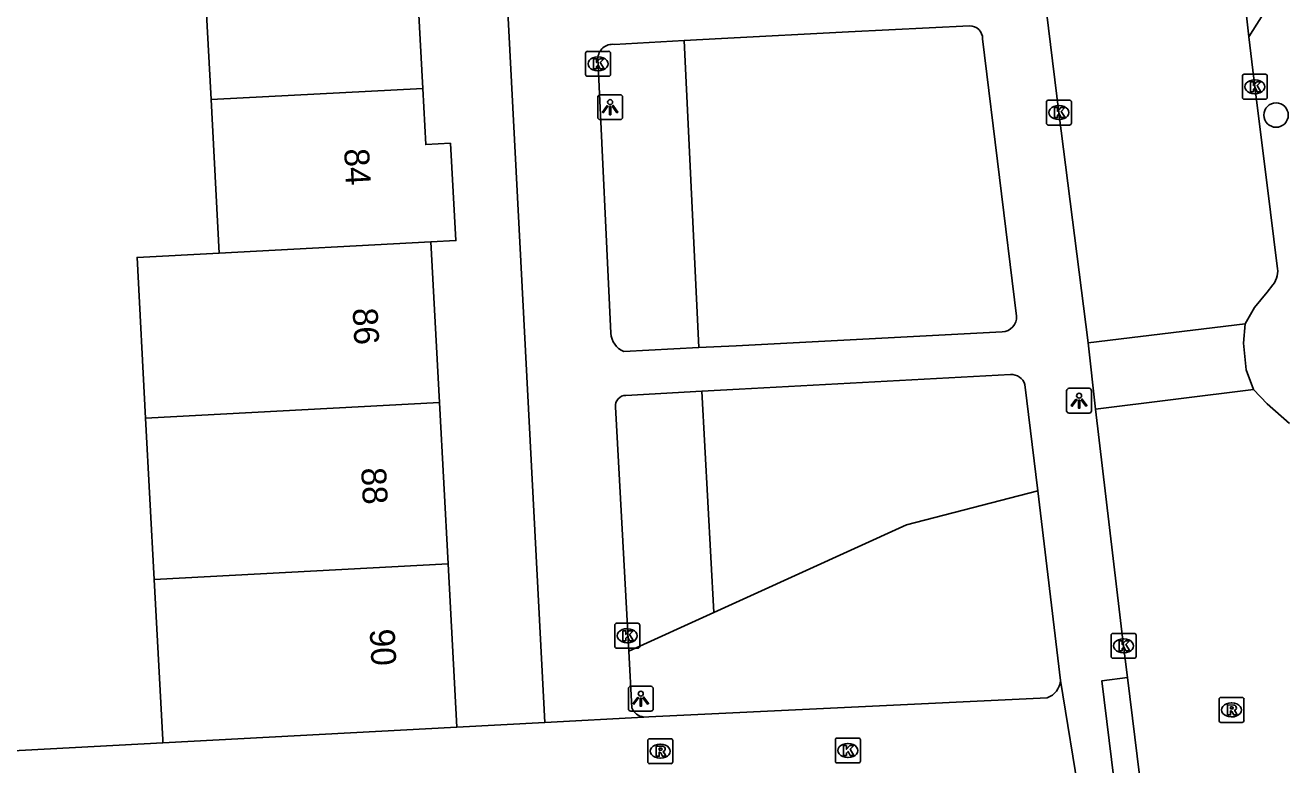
# Model space of a CAD drawing. Extents: x 158087 to 159494, y 382905 to 383981.
# Drawn here: x 158950.2 to 159000.9, y 383432.2 to 383461.9 of the extents above; entities that cross this region are included whole.
import ezdxf

# ---------------------------------------------------------------- set-up
doc = ezdxf.new("R2010")
doc.units = 0
for name, color, linetype in [('IMGEO_Boom', 7, 'Continuous'), ('IMGEO_Groenvoorziening', 7, 'Continuous'), ('IMGEO_Kolk', 7, 'Continuous'), ('IMGEO_Lichtpunt', 7, 'Continuous'), ('IMGEO_Pand', 7, 'Continuous'), ('IMGEO_Pand_nummerreeks', 7, 'Continuous'), ('IMGEO_Rijbaan_lokaal_open', 7, 'Continuous'), ('IMGEO_Rioolput', 7, 'Continuous'), ('IMGEO_Voetpad_open', 7, 'Continuous')]:
    doc.layers.add(name, color=color, linetype=linetype)

msp = doc.modelspace()

# ---------------------------------------------------------------- linework, layer by layer
at = {"layer": 'IMGEO_Boom'}
msp.add_circle((159000.358, 383458.288), 0.489, dxfattribs=at)
at = {"layer": 'IMGEO_Groenvoorziening'}
for points in [[(158976.602, 383461.277), (158977.187, 383448.951)], [(158977.309, 383447.199), (158977.792, 383438.319)], [(158990.79, 383443.2), (158985.521, 383441.841), (158979.259, 383438.988), (158977.792, 383438.319)], [(158977.792, 383438.319), (158974.372, 383436.76)]]:
    msp.add_lwpolyline(points, dxfattribs=at)
at = {"layer": 'IMGEO_Kolk'}
for p, q in [((158972.64, 383459.922), (158972.64, 383460.774)), ((158972.715, 383460.848), (158973.567, 383460.848)), ((158973.128, 383460.628), (158973.153, 383460.628)), ((158973.641, 383460.774), (158973.641, 383459.922)), ((158973.151, 383460.068), (158973.126, 383460.068)), ((158973.567, 383459.848), (158972.715, 383459.848)), ((158999.004, 383459), (158999.004, 383459.852)), ((158999.079, 383459.926), (158999.931, 383459.926)), ((158999.492, 383459.706), (158999.517, 383459.706)), ((159000.005, 383459.852), (159000.005, 383459)), ((158999.515, 383459.146), (158999.49, 383459.146)), ((158991.142, 383457.963), (158991.142, 383458.815)), ((158991.217, 383458.889), (158992.069, 383458.889)), ((158991.63, 383458.669), (158991.655, 383458.669)), ((158992.143, 383458.815), (158992.143, 383457.963)), ((158999.931, 383458.926), (158999.079, 383458.926)), ((158991.653, 383458.109), (158991.628, 383458.109)), ((158992.069, 383457.889), (158991.217, 383457.889)), ((158973.814, 383436.957), (158973.814, 383437.809)), ((158973.889, 383437.883), (158974.741, 383437.883)), ((158974.815, 383437.809), (158974.815, 383436.957)), ((158974.302, 383437.663), (158974.327, 383437.663)), ((158993.737, 383436.551), (158993.737, 383437.403)), ((158993.812, 383437.477), (158994.664, 383437.477)), ((158994.225, 383437.257), (158994.25, 383437.257)), ((158994.738, 383437.403), (158994.738, 383436.551)), ((158974.741, 383436.883), (158973.889, 383436.883)), ((158974.325, 383437.103), (158974.3, 383437.103)), ((158994.664, 383436.477), (158993.812, 383436.477)), ((158994.248, 383436.697), (158994.223, 383436.697)), ((158982.67, 383432.348), (158982.67, 383433.2)), ((158982.745, 383433.274), (158983.597, 383433.274)), ((158983.671, 383433.2), (158983.671, 383432.348)), ((158983.158, 383433.054), (158983.183, 383433.054)), ((158983.597, 383432.274), (158982.745, 383432.274)), ((158983.181, 383432.494), (158983.156, 383432.494))]:
    msp.add_line(p, q, dxfattribs=at)
for points in [[(158972.64, 383459.922), (158972.64, 383460.774)], [(158972.715, 383460.848), (158973.567, 383460.848)], [(158972.961, 383460.548), (158973.084, 383460.548), (158973.084, 383460.397), (158973.214, 383460.548), (158973.378, 383460.548), (158973.232, 383460.397), (158973.385, 383460.148), (158973.233, 383460.148), (158973.148, 383460.312), (158973.084, 383460.245), (158973.084, 383460.148), (158972.961, 383460.148), (158972.961, 383460.548)], [(158973.641, 383460.774), (158973.641, 383459.922)], [(158973.567, 383459.848), (158972.715, 383459.848)], [(158999.004, 383459), (158999.004, 383459.852)], [(158999.079, 383459.926), (158999.931, 383459.926)], [(158999.325, 383459.626), (158999.448, 383459.626), (158999.448, 383459.475), (158999.578, 383459.626), (158999.742, 383459.626), (158999.596, 383459.475), (158999.749, 383459.226), (158999.597, 383459.226), (158999.512, 383459.39), (158999.448, 383459.323), (158999.448, 383459.226), (158999.325, 383459.226), (158999.325, 383459.626)], [(159000.005, 383459.852), (159000.005, 383459)], [(158991.142, 383457.963), (158991.142, 383458.815)], [(158991.217, 383458.889), (158992.069, 383458.889)], [(158991.463, 383458.589), (158991.586, 383458.589), (158991.586, 383458.438), (158991.716, 383458.589), (158991.88, 383458.589), (158991.734, 383458.438), (158991.887, 383458.189), (158991.735, 383458.189), (158991.65, 383458.353), (158991.586, 383458.286), (158991.586, 383458.189), (158991.463, 383458.189), (158991.463, 383458.589)], [(158992.143, 383458.815), (158992.143, 383457.963)], [(158999.931, 383458.926), (158999.079, 383458.926)], [(158992.069, 383457.889), (158991.217, 383457.889)], [(158973.814, 383436.957), (158973.814, 383437.809)], [(158973.889, 383437.883), (158974.741, 383437.883)], [(158974.815, 383437.809), (158974.815, 383436.957)], [(158974.135, 383437.583), (158974.258, 383437.583), (158974.258, 383437.432), (158974.388, 383437.583), (158974.552, 383437.583), (158974.406, 383437.432), (158974.559, 383437.183), (158974.407, 383437.183), (158974.322, 383437.347), (158974.258, 383437.28), (158974.258, 383437.183), (158974.135, 383437.183), (158974.135, 383437.583)], [(158993.737, 383436.551), (158993.737, 383437.403)], [(158993.812, 383437.477), (158994.664, 383437.477)], [(158994.738, 383437.403), (158994.738, 383436.551)], [(158974.741, 383436.883), (158973.889, 383436.883)], [(158994.058, 383437.177), (158994.181, 383437.177), (158994.181, 383437.026), (158994.311, 383437.177), (158994.475, 383437.177), (158994.329, 383437.026), (158994.482, 383436.777), (158994.33, 383436.777), (158994.245, 383436.941), (158994.181, 383436.874), (158994.181, 383436.777), (158994.058, 383436.777), (158994.058, 383437.177)], [(158994.664, 383436.477), (158993.812, 383436.477)], [(158982.67, 383432.348), (158982.67, 383433.2)], [(158982.745, 383433.274), (158983.597, 383433.274)], [(158983.671, 383433.2), (158983.671, 383432.348)], [(158982.991, 383432.974), (158983.114, 383432.974), (158983.114, 383432.823), (158983.244, 383432.974), (158983.408, 383432.974), (158983.262, 383432.823), (158983.415, 383432.574), (158983.263, 383432.574), (158983.178, 383432.738), (158983.114, 383432.671), (158983.114, 383432.574), (158982.991, 383432.574), (158982.991, 383432.974)], [(158983.597, 383432.274), (158982.745, 383432.274)]]:
    msp.add_lwpolyline(points, dxfattribs=at)
for centre, start, end in [((158972.717, 383460.772), 91.552, 178.448), ((158972.717, 383460.772), 91.552, 178.448), ((158973.565, 383460.772), 1.552, 88.448), ((158973.565, 383460.772), 1.552, 88.448), ((158972.717, 383459.924), 181.552, 268.448), ((158972.717, 383459.924), 181.552, 268.448), ((158973.565, 383459.924), 271.552, 358.448), ((158973.565, 383459.924), 271.552, 358.448), ((158999.081, 383459.85), 91.552, 178.448), ((158999.081, 383459.85), 91.552, 178.448), ((158999.929, 383459.85), 1.552, 88.448), ((158999.929, 383459.85), 1.552, 88.448), ((158991.219, 383458.813), 91.552, 178.448), ((158991.219, 383458.813), 91.552, 178.448), ((158992.067, 383458.813), 1.552, 88.448), ((158992.067, 383458.813), 1.552, 88.448), ((158999.081, 383459.002), 181.552, 268.448), ((158999.081, 383459.002), 181.552, 268.448), ((158999.929, 383459.002), 271.552, 358.448), ((158999.929, 383459.002), 271.552, 358.448), ((158991.219, 383457.965), 181.552, 268.448), ((158991.219, 383457.965), 181.552, 268.448), ((158992.067, 383457.965), 271.552, 358.448), ((158992.067, 383457.965), 271.552, 358.448), ((158973.891, 383437.807), 91.552, 178.448), ((158973.891, 383437.807), 91.552, 178.448), ((158974.739, 383437.807), 1.552, 88.448), ((158974.739, 383437.807), 1.552, 88.448), ((158993.814, 383437.401), 91.552, 178.448), ((158993.814, 383437.401), 91.552, 178.448), ((158994.662, 383437.401), 1.552, 88.448), ((158994.662, 383437.401), 1.552, 88.448), ((158973.891, 383436.959), 181.552, 268.448), ((158973.891, 383436.959), 181.552, 268.448), ((158974.739, 383436.959), 271.552, 358.448), ((158974.739, 383436.959), 271.552, 358.448), ((158993.814, 383436.553), 181.552, 268.448), ((158993.814, 383436.553), 181.552, 268.448), ((158994.662, 383436.553), 271.552, 358.448), ((158994.662, 383436.553), 271.552, 358.448), ((158982.747, 383433.198), 91.552, 178.448), ((158982.747, 383433.198), 91.552, 178.448), ((158983.595, 383433.198), 1.552, 88.448), ((158983.595, 383433.198), 1.552, 88.448), ((158982.747, 383432.35), 181.552, 268.448), ((158982.747, 383432.35), 181.552, 268.448), ((158983.595, 383432.35), 271.552, 358.448), ((158983.595, 383432.35), 271.552, 358.448)]:
    msp.add_arc(centre, 0.0765, start, end, dxfattribs=at)
for centre, major_axis, ratio, start_param, end_param in [((158973.127, 383460.348), (-0.387, 0.002), 0.722429, 4.712389, 7.853982), ((158973.152, 383460.348), (-0.39, 0.002), 0.717154, 1.570796, 4.712389), ((158999.491, 383459.426), (-0.387, 0.002), 0.722429, 4.712389, 7.853982), ((158999.516, 383459.426), (-0.39, 0.002), 0.717154, 1.570796, 4.712389), ((158991.629, 383458.389), (-0.387, 0.002), 0.722429, 4.712389, 7.853982), ((158991.654, 383458.389), (-0.39, 0.002), 0.717154, 1.570796, 4.712389), ((158974.301, 383437.383), (-0.387, 0.002), 0.722429, 4.712389, 7.853982), ((158974.326, 383437.383), (-0.39, 0.002), 0.717154, 1.570796, 4.712389), ((158994.224, 383436.977), (-0.387, 0.002), 0.722429, 4.712389, 7.853982), ((158994.249, 383436.977), (-0.39, 0.002), 0.717154, 1.570796, 4.712389), ((158983.157, 383432.774), (-0.387, 0.002), 0.722429, 4.712389, 7.853982), ((158983.182, 383432.774), (-0.39, 0.002), 0.717154, 1.570796, 4.712389)]:
    msp.add_ellipse(centre, major_axis=major_axis, ratio=ratio, start_param=start_param, end_param=end_param, dxfattribs=at)
at = {"layer": 'IMGEO_Lichtpunt'}
for p, q in [((158974.03, 383459.106), (158973.222, 383459.106)), ((158974.03, 383459.106), (158973.222, 383459.106)), ((158973.128, 383459.011), (158973.128, 383458.204)), ((158973.128, 383459.011), (158973.128, 383458.204)), ((158974.124, 383458.204), (158974.124, 383459.011)), ((158974.124, 383458.204), (158974.124, 383459.011)), ((158973.222, 383458.11), (158974.03, 383458.11)), ((158973.222, 383458.11), (158974.03, 383458.11)), ((158991.952, 383447.222), (158991.952, 383446.415)), ((158991.952, 383447.222), (158991.952, 383446.415)), ((158992.854, 383447.317), (158992.046, 383447.317)), ((158992.854, 383447.317), (158992.046, 383447.317)), ((158992.948, 383446.415), (158992.948, 383447.222)), ((158992.948, 383446.415), (158992.948, 383447.222)), ((158992.046, 383446.321), (158992.854, 383446.321)), ((158992.046, 383446.321), (158992.854, 383446.321)), ((158974.359, 383435.257), (158974.359, 383434.45)), ((158974.359, 383435.257), (158974.359, 383434.45)), ((158975.261, 383435.352), (158974.453, 383435.352)), ((158975.261, 383435.352), (158974.453, 383435.352)), ((158975.355, 383434.45), (158975.355, 383435.257)), ((158975.355, 383434.45), (158975.355, 383435.257)), ((158974.453, 383434.356), (158975.261, 383434.356)), ((158974.453, 383434.356), (158975.261, 383434.356))]:
    msp.add_line(p, q, dxfattribs=at)
for points in [[(158973.502, 383458.675), (158973.541, 383458.647), (158973.353, 383458.385), (158973.315, 383458.412), (158973.502, 383458.675)], [(158973.604, 383458.627), (158973.651, 383458.627), (158973.651, 383458.305), (158973.604, 383458.305), (158973.604, 383458.627)], [(158973.714, 383458.647), (158973.752, 383458.674), (158973.939, 383458.412), (158973.9, 383458.384), (158973.714, 383458.647)], [(158992.326, 383446.886), (158992.365, 383446.858), (158992.177, 383446.596), (158992.139, 383446.623), (158992.326, 383446.886)], [(158992.538, 383446.858), (158992.576, 383446.885), (158992.763, 383446.623), (158992.724, 383446.595), (158992.538, 383446.858)], [(158992.428, 383446.838), (158992.475, 383446.838), (158992.475, 383446.516), (158992.428, 383446.516), (158992.428, 383446.838)], [(158974.733, 383434.921), (158974.772, 383434.893), (158974.584, 383434.631), (158974.546, 383434.658), (158974.733, 383434.921)], [(158974.835, 383434.873), (158974.882, 383434.873), (158974.882, 383434.551), (158974.835, 383434.551), (158974.835, 383434.873)], [(158974.945, 383434.893), (158974.983, 383434.92), (158975.17, 383434.658), (158975.131, 383434.63), (158974.945, 383434.893)]]:
    msp.add_lwpolyline(points, dxfattribs=at)
for centre in [(158973.627, 383458.809), (158992.451, 383447.02), (158974.858, 383435.055)]:
    msp.add_circle(centre, 0.0994, dxfattribs=at)
for centre, start, end in [((158973.222, 383459.011), 90, 180), ((158973.222, 383459.011), 90, 180), ((158974.03, 383459.011), 0, 90), ((158974.03, 383459.011), 0, 90), ((158973.222, 383458.204), 180, 270), ((158973.222, 383458.204), 180, 270), ((158974.03, 383458.204), 270, 0), ((158974.03, 383458.204), 270, 360), ((158992.046, 383447.222), 90, 180), ((158992.046, 383447.222), 90, 180), ((158992.854, 383447.222), 0, 90), ((158992.854, 383447.222), 0, 90), ((158992.046, 383446.415), 180, 270), ((158992.046, 383446.415), 180, 270), ((158992.854, 383446.415), 270, 0), ((158992.854, 383446.415), 270, 360), ((158974.453, 383435.257), 90, 180), ((158974.453, 383435.257), 90, 180), ((158975.261, 383435.257), 0, 90), ((158975.261, 383435.257), 0, 90), ((158974.453, 383434.45), 180, 270), ((158974.453, 383434.45), 180, 270), ((158975.261, 383434.45), 270, 0), ((158975.261, 383434.45), 270, 360)]:
    msp.add_arc(centre, 0.0946, start, end, dxfattribs=at)
at = {"layer": 'IMGEO_Pand'}
for points in [[(158965.764, 383465.763), (158966.104, 383459.362)], [(158957.607, 383458.911), (158957.267, 383465.312)], [(158966.104, 383459.362), (158957.607, 383458.911)], [(158966.104, 383459.362), (158966.224, 383457.107), (158967.218, 383457.16), (158967.436, 383453.251), (158966.432, 383453.198)], [(158957.934, 383452.747), (158957.607, 383458.911)], [(158957.934, 383452.747), (158966.432, 383453.198)], [(158966.432, 383453.198), (158966.774, 383446.745)], [(158954.981, 383446.125), (158954.639, 383452.572), (158957.934, 383452.747)], [(158954.981, 383446.125), (158966.774, 383446.745)], [(158966.774, 383446.745), (158967.119, 383440.264)], [(158955.326, 383439.638), (158954.981, 383446.125)], [(158955.326, 383439.638), (158967.119, 383440.264)], [(158967.119, 383440.264), (158967.467, 383433.71)], [(158955.674, 383433.083), (158955.667, 383433.206), (158955.326, 383439.638)], [(158955.674, 383433.083), (158967.467, 383433.71)]]:
    msp.add_lwpolyline(points, dxfattribs=at)
at = {"layer": 'IMGEO_Rijbaan_lokaal_open'}
for points in [[(158992.816, 383449.144), (158991.644, 383458.389), (158989.897, 383472.605), (158989.308, 383477.307), (158988.256, 383485.765), (158986.528, 383500), (158985.415, 383509.168)], [(158995.883, 383489.438), (159000, 383485.637), (159002.367, 383483.452), (159004.186, 383469.229), (159000, 383462.596), (158999.263, 383461.427)], [(158999.263, 383461.427), (158998.534, 383468.033)], [(158999.263, 383461.427), (158999.504, 383459.426), (159000, 383455.471), (159000.407, 383452.225)], [(159000.234, 383451.469), (159000, 383451.18), (158999.496, 383450.559), (158999.123, 383449.912)], [(158992.816, 383449.144), (158999.123, 383449.912)], [(158999.123, 383449.912), (158999.05, 383449.129), (158999.154, 383448.063), (158999.45, 383447.264)], [(158993.11, 383446.474), (158992.816, 383449.144)], [(158999.45, 383447.264), (158993.11, 383446.474)], [(158999.45, 383447.264), (159000, 383446.694), (159000.899, 383445.905)], [(158994.396, 383435.704), (158994.239, 383436.978), (158993.11, 383446.474)], [(158994.396, 383435.704), (158994.986, 383430.91)], [(158991.705, 383435.579), (158992.49, 383430.746)], [(158974.979, 383434.119), (158975.184, 383434.13), (158991.172, 383434.892)], [(158967.467, 383433.71), (158971.005, 383433.899)], [(158971.005, 383433.899), (158974.979, 383434.119)], [(158943.633, 383432.442), (158955.674, 383433.083)]]:
    msp.add_lwpolyline(points, dxfattribs=at)
for centre, radius, start, end in [((158999.426, 383452.052), 0.996, 324.1972, 10.024), ((158990.914, 383435.642), 0.793, 288.9677, 355.421)]:
    msp.add_arc(centre, radius, start, end, dxfattribs=at)
at = {"layer": 'IMGEO_Rioolput'}
for p, q in [((158998.069, 383433.977), (158998.069, 383434.829)), ((158998.144, 383434.903), (158998.996, 383434.903)), ((158998.557, 383434.683), (158998.582, 383434.683)), ((158999.07, 383434.829), (158999.07, 383433.977)), ((158998.996, 383433.903), (158998.144, 383433.903)), ((158998.58, 383434.123), (158998.555, 383434.123)), ((158975.138, 383432.32), (158975.138, 383433.172)), ((158975.213, 383433.246), (158976.065, 383433.246)), ((158976.139, 383433.172), (158976.139, 383432.32)), ((158975.626, 383433.026), (158975.651, 383433.026)), ((158976.065, 383432.246), (158975.213, 383432.246)), ((158975.649, 383432.466), (158975.624, 383432.466))]:
    msp.add_line(p, q, dxfattribs=at)
for points in [[(158998.069, 383433.977), (158998.069, 383434.829)], [(158998.144, 383434.903), (158998.996, 383434.903)], [(158999.07, 383434.829), (158999.07, 383433.977)], [(158998.658, 383434.601), (158998.406, 383434.603), (158998.406, 383434.203)], [(158998.406, 383434.203), (158998.53, 383434.203), (158998.53, 383434.365), (158998.541, 383434.365)], [(158998.584, 383434.522), (158998.53, 383434.522), (158998.53, 383434.441)], [(158998.53, 383434.441), (158998.582, 383434.441)], [(158998.588, 383434.336), (158998.659, 383434.203), (158998.799, 383434.203), (158998.734, 383434.329)], [(158998.996, 383433.903), (158998.144, 383433.903)], [(158975.138, 383432.32), (158975.138, 383433.172)], [(158975.213, 383433.246), (158976.065, 383433.246)], [(158976.139, 383433.172), (158976.139, 383432.32)], [(158975.727, 383432.944), (158975.475, 383432.946), (158975.475, 383432.546)], [(158975.475, 383432.546), (158975.599, 383432.546), (158975.599, 383432.708), (158975.61, 383432.708)], [(158975.653, 383432.865), (158975.599, 383432.865), (158975.599, 383432.784)], [(158975.599, 383432.784), (158975.651, 383432.784)], [(158975.657, 383432.679), (158975.728, 383432.546), (158975.868, 383432.546), (158975.803, 383432.672)], [(158976.065, 383432.246), (158975.213, 383432.246)]]:
    msp.add_lwpolyline(points, dxfattribs=at)
for centre, radius, start, end in [((158998.146, 383434.827), 0.0765, 91.552, 178.448), ((158998.146, 383434.827), 0.0765, 91.552, 178.448), ((158998.994, 383434.827), 0.0765, 1.552, 88.448), ((158998.994, 383434.827), 0.0765, 1.552, 88.448), ((158998.54, 383434.312), 0.0533, 26.0293, 88.6989), ((158998.566, 383434.63), 0.19, 274.7715, 282.9687), ((158998.59, 383434.426), 0.0964, 77.0061, 93.1865), ((158998.604, 383434.483), 0.0378, 276.6634, 79.6772), ((158998.657, 383434.491), 0.109, 350.3612, 89.416), ((158998.655, 383434.491), 0.112, 277.5842, 350.9817), ((158998.639, 383434.276), 0.108, 29.5134, 73.7905), ((158998.146, 383433.979), 0.0765, 181.552, 268.448), ((158998.146, 383433.979), 0.0765, 181.552, 268.448), ((158998.994, 383433.979), 0.0765, 271.552, 358.448), ((158998.994, 383433.979), 0.0765, 271.552, 358.448), ((158975.215, 383433.17), 0.0765, 91.552, 178.448), ((158975.215, 383433.17), 0.0765, 91.552, 178.448), ((158976.063, 383433.17), 0.0765, 1.552, 88.448), ((158976.063, 383433.17), 0.0765, 1.552, 88.448), ((158975.609, 383432.655), 0.0533, 26.0293, 88.6989), ((158975.635, 383432.973), 0.19, 274.7715, 282.9687), ((158975.659, 383432.769), 0.0964, 77.0061, 93.1865), ((158975.673, 383432.826), 0.0378, 276.6634, 79.6772), ((158975.726, 383432.834), 0.109, 350.3612, 89.416), ((158975.724, 383432.834), 0.112, 277.5842, 350.9817), ((158975.708, 383432.619), 0.108, 29.5134, 73.7905), ((158975.215, 383432.322), 0.0765, 181.552, 268.448), ((158975.215, 383432.322), 0.0765, 181.552, 268.448), ((158976.063, 383432.322), 0.0765, 271.552, 358.448), ((158976.063, 383432.322), 0.0765, 271.552, 358.448)]:
    msp.add_arc(centre, radius, start, end, dxfattribs=at)
for centre, major_axis, ratio, start_param, end_param in [((158998.556, 383434.403), (-0.387, 0.002), 0.722429, 4.712389, 7.853982), ((158998.581, 383434.403), (-0.39, 0.002), 0.717154, 1.570796, 4.712389), ((158975.625, 383432.746), (-0.387, 0.002), 0.722429, 4.712389, 7.853982), ((158975.65, 383432.746), (-0.39, 0.002), 0.717154, 1.570796, 4.712389)]:
    msp.add_ellipse(centre, major_axis=major_axis, ratio=ratio, start_param=start_param, end_param=end_param, dxfattribs=at)
at = {"layer": 'IMGEO_Voetpad_open'}
for points in [[(158971.005, 383433.899), (158967.573, 383500), (158964.491, 383559.355)], [(158976.602, 383461.277), (158978.1, 383461.358), (158983.191, 383461.633), (158988.053, 383461.87)], [(158973.795, 383461.126), (158976.602, 383461.277)], [(158988.58, 383461.356), (158989.943, 383450.219)], [(158973.656, 383449.528), (158973.132, 383460.561)], [(158989.369, 383449.582), (158978.685, 383449.029), (158977.187, 383448.951)], [(158977.187, 383448.951), (158974.171, 383448.795)], [(158977.309, 383447.199), (158978.807, 383447.28), (158989.699, 383447.87)], [(158990.277, 383447.467), (158990.79, 383443.2)], [(158974.261, 383447.034), (158977.309, 383447.199)], [(158974.372, 383436.76), (158973.838, 383446.567)], [(158990.79, 383443.2), (158991.705, 383435.579)], [(158974.496, 383434.484), (158974.372, 383436.76)], [(158993.954, 383430.783), (158993.364, 383435.577), (158994.396, 383435.704)]]:
    msp.add_lwpolyline(points, dxfattribs=at)
for centre, radius, start, end in [((158988.066, 383461.356), 0.514, 359.9848, 91.4462), ((158973.721, 383460.541), 0.589, 82.8023, 178.0721), ((158989.331, 383450.193), 0.612, 273.5163, 2.4398), ((158974.504, 383449.576), 0.849, 183.252, 246.9312), ((158989.727, 383447.295), 0.576, 17.4194, 92.8097), ((158974.266, 383446.604), 0.43, 90.7265, 184.9341), ((158975.049, 383434.714), 0.599, 202.5719, 263.2719)]:
    msp.add_arc(centre, radius, start, end, dxfattribs=at)

# ---------------------------------------------------------------- texts
at = {"layer": 'IMGEO_Pand_nummerreeks'}
for s, rotation, p in [('84', 273.0422, (158962.948, 383456.929)), ('86', 273.0414, (158963.288, 383450.524)), ('88', 273.0414, (158963.63, 383444.115)), ('90', 273.0414, (158963.974, 383437.635))]:
    msp.add_text(s, height=1, rotation=rotation, dxfattribs=at).set_placement(p)

doc.saveas('drawing.dxf')
